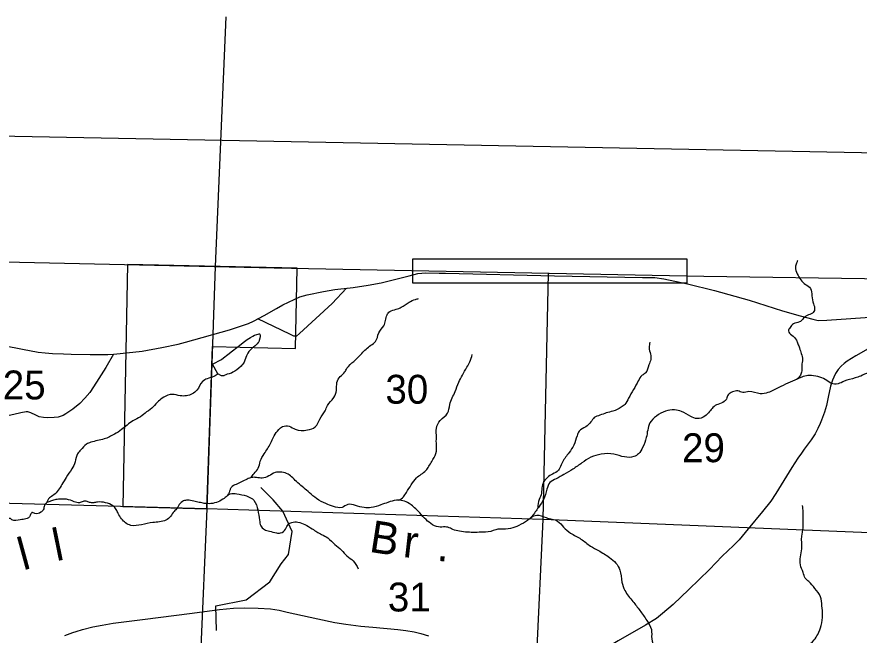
# Model space of a CAD drawing. Extents: x 1219626 to 1426462, y 456797 to 752399.
# Drawn here: x 1279788 to 1292936, y 726315 to 735957 of the extents above; entities that cross this region are included whole.
import ezdxf

# ---------------------------------------------------------------- set-up
doc = ezdxf.new("R2010")
doc.units = 0
for name, color, linetype in [('Bridges', 7, 'Continuous'), ('County Boundary', 7, 'Continuous'), ('County Routes Highway Center Lines', 7, 'Continuous'), ('Lakes and Ponds', 7, 'Continuous'), ('Local Roads Improved', 7, 'Continuous'), ('Local Roads Paved', 7, 'Continuous'), ('Narrow River Creek and Branch and Slough', 7, 'Continuous'), ('Narrow River Creek and Branch and Slough Text', 7, 'Continuous'), ('Quad Borders', 7, 'Continuous'), ('Section Lines', 7, 'Continuous'), ('Section Numbers', 7, 'Continuous'), ('State Boundary', 7, 'Continuous'), ('State Forest', 7, 'Continuous'), ('Uninventoried Roads and Features', 7, 'Continuous')]:
    doc.layers.add(name, color=color, linetype=linetype)

msp = doc.modelspace()

# ---------------------------------------------------------------- linework, layer by layer
at = {"layer": 'Bridges'}
msp.add_lwpolyline([(1285968, 732182), (1290245, 732182), (1290245, 731802), (1285968, 731802)], close=True, dxfattribs=at)
at = {"layer": 'County Boundary'}
msp.add_line((1282888, 732063), (1283054, 735957), dxfattribs=at)
at = {"layer": 'County Routes Highway Center Lines'}
msp.add_lwpolyline([(1280538, 726309), (1280663, 726357), (1280714, 726373), (1280814, 726403), (1280974, 726442), (1281118, 726471), (1281289, 726499), (1281749, 726557), (1282527, 726655), (1282951, 726714), (1283172, 726734), (1283340, 726743), (1283553, 726737), (1283748, 726723), (1283882, 726702), (1284005, 726675), (1284486, 726568), (1284750, 726514), (1284925, 726488), (1285155, 726455), (1285345, 726439), (1285734, 726403), (1285861, 726389), (1285989, 726366), (1286095, 726339), (1286215, 726305)], dxfattribs=at)
at = {"layer": 'Lakes and Ponds'}
msp.add_lwpolyline([(1282840, 730539), (1282983, 730611), (1283013, 730639), (1283083, 730693), (1283153, 730748), (1283220, 730800), (1283288, 730852), (1283321, 730878), (1283384, 730924), (1283433, 730956), (1283469, 730977), (1283496, 730991), (1283535, 731005), (1283553, 731010), (1283570, 731013), (1283576, 731012), (1283580, 731009), (1283586, 730999), (1283587, 730987), (1283587, 730974), (1283583, 730947), (1283571, 730907), (1283563, 730890), (1283555, 730876), (1283538, 730858), (1283506, 730828), (1283454, 730784), (1283429, 730760), (1283408, 730736), (1283394, 730714), (1283375, 730672), (1283349, 730605), (1283334, 730573), (1283315, 730542), (1283302, 730525), (1283287, 730508), (1283253, 730477), (1283220, 730451), (1283189, 730430), (1283161, 730414), (1283137, 730402), (1283117, 730394), (1283100, 730389), (1283072, 730385), (1283059, 730378), (1283048, 730373), (1283023, 730362), (1283017, 730359), (1282983, 730361), (1282925, 730391)], close=True, dxfattribs=at)
at = {"layer": 'Local Roads Improved'}
for points in [[(1283646, 731299), (1283839, 731411), (1283938, 731468), (1284206, 731590), (1284322, 731622), (1284576, 731673), (1284751, 731705), (1285037, 731734), (1285271, 731773), (1285475, 731810), (1285745, 731876), (1285914, 731920), (1286049, 731952), (1286171, 731964), (1286382, 731959), (1286480, 731957), (1288179, 731920), (1289552, 731894), (1289746, 731892), (1289888, 731869), (1290255, 731791), (1290679, 731691), (1291217, 731539), (1291739, 731372), (1292014, 731295), (1292213, 731240), (1292298, 731223), (1292431, 731228), (1293557, 731304)], [(1284935, 731724), (1284709, 731486), (1284202, 731018), (1284152, 730975), (1284113, 730978), (1284050, 731006), (1283548, 731248)], [(1293075, 730782), (1292886, 730672), (1292749, 730587), (1292700, 730552), (1292654, 730509), (1292608, 730457), (1292569, 730393), (1292541, 730340), (1292519, 730293), (1292490, 730199), (1292454, 730025), (1292425, 729896), (1292396, 729794), (1292346, 729666), (1292326, 729616), (1292292, 729537), (1292248, 729456), (1292185, 729359), (1292080, 729213), (1292037, 729150), (1291977, 729072), (1291887, 728929), (1291636, 728523), (1291558, 728404), (1291428, 728245), (1291206, 727973), (1291061, 727802), (1290973, 727715)], [(1281296, 730695), (1281178, 730491), (1281030, 730259), (1280925, 730101), (1280850, 730009), (1280771, 729926), (1280662, 729841), (1280554, 729767), (1280509, 729739), (1280434, 729714), (1280371, 729710), (1280271, 729705), (1280205, 729709), (1280137, 729720), (1280084, 729744), (1280004, 729781), (1279959, 729797), (1279933, 729798), (1279848, 729779), (1279739, 729755), (1279091, 729613)]]:
    msp.add_lwpolyline(points, dxfattribs=at)
at = {"layer": 'Local Roads Paved'}
for points in [[(1279047, 730933), (1279876, 730775), (1280122, 730729), (1280231, 730715), (1280343, 730708), (1280515, 730703), (1280634, 730694), (1280934, 730690), (1281209, 730692), (1281301, 730695), (1281745, 730745), (1282050, 730800), (1282306, 730852), (1282421, 730885), (1283106, 731075), (1283406, 731175), (1283481, 731212), (1283646, 731299)], [(1290973, 727715), (1290797, 727548), (1290598, 727340), (1290278, 727024), (1290032, 726795), (1289868, 726653), (1289771, 726575), (1289600, 726469), (1289176, 726224), (1288984, 726112), (1288642, 725917), (1288475, 725837), (1287904, 725578), (1286792, 724956), (1286434, 724754), (1286272, 724657), (1286188, 724602), (1286129, 724561)]]:
    msp.add_lwpolyline(points, dxfattribs=at)
at = {"layer": 'Narrow River Creek and Branch and Slough'}
for points in [[(1291975, 732157), (1291957, 732113), (1291940, 732052), (1291970, 731951), (1292023, 731855), (1292097, 731785), (1292176, 731720), (1292198, 731606), (1292224, 731479), (1292241, 731396), (1292206, 731335), (1292123, 731300), (1292053, 731239), (1292005, 731199), (1291909, 731169), (1291857, 731112), (1291831, 731059), (1291883, 730994), (1291957, 730915), (1291979, 730858), (1292005, 730793), (1292032, 730705), (1292053, 730613), (1292040, 730521), (1292040, 730434), (1292019, 730368), (1291961, 730304)], [(1292778, 724965), (1292941, 725131), (1293082, 725229), (1293255, 725283), (1293364, 725435), (1293505, 725565), (1293689, 725728), (1293820, 725934), (1293928, 726097), (1294069, 726282), (1294199, 726455), (1294330, 726607), (1294449, 726727), (1294612, 726868), (1294709, 726998), (1294742, 727107), (1294720, 727205), (1294785, 727302), (1294840, 727443), (1294915, 727628), (1294948, 727758), (1294981, 727878), (1295089, 727986), (1295241, 728084), (1295328, 728193), (1295360, 728301), (1295360, 728421), (1295458, 728627), (1295512, 728779), (1295534, 728974), (1295523, 729115), (1295436, 729257), (1295350, 729311), (1295067, 729441), (1294915, 729550), (1294720, 729723), (1294568, 729865), (1294449, 729984), (1294156, 730285), (1294080, 730415), (1294004, 730567), (1293961, 730697), (1293961, 730839), (1293906, 731001), (1293928, 731186), (1293961, 731316), (1294004, 731371), (1294091, 731327), (1294199, 731327), (1294286, 731381), (1294351, 731447), (1294405, 731501), (1294471, 731566), (1294471, 731631), (1294449, 731718), (1294449, 731794), (1294449, 731848)], [(1283443, 728771), (1283490, 728835), (1283557, 728918), (1283588, 729026), (1283649, 729144), (1283747, 729303), (1283804, 729422), (1283875, 729519), (1283937, 729566), (1284040, 729571), (1284133, 729525), (1284323, 729514), (1284446, 729561), (1284518, 729684), (1284600, 729813), (1284636, 729895), (1284734, 730018), (1284775, 730132), (1284785, 730255), (1284837, 730348), (1284909, 730420), (1284940, 730476), (1285048, 730584), (1285171, 730708), (1285315, 730836), (1285387, 730893), (1285438, 731027), (1285516, 731140), (1285541, 731222), (1285567, 731310), (1285608, 731361), (1285711, 731397), (1285788, 731428), (1285911, 731505), (1286009, 731551), (1286060, 731562)], [(1289668, 730881), (1289658, 730803), (1289679, 730694), (1289684, 730611), (1289653, 730528), (1289601, 730404), (1289549, 730367), (1289487, 730279), (1289414, 730144), (1289336, 730009), (1289279, 729911), (1289222, 729869), (1289092, 729807), (1288989, 729781), (1288890, 729744), (1288802, 729708), (1288750, 729641), (1288667, 729563), (1288563, 729495), (1288532, 729423), (1288480, 729277), (1288408, 729163), (1288304, 729013), (1288262, 728924), (1288242, 728888), (1288148, 728826), (1288070, 728774), (1288003, 728686), (1287982, 728582), (1287961, 728478), (1287951, 728457), (1287920, 728338), (1287919, 728292)], [(1285750, 728421), (1285821, 728469), (1285868, 728541), (1285945, 728659), (1286027, 728767), (1286171, 728880), (1286264, 729024), (1286330, 729148), (1286336, 729307), (1286336, 729436), (1286336, 729539), (1286397, 729662), (1286510, 729775), (1286546, 729909), (1286629, 730115), (1286685, 730259), (1286742, 730367), (1286814, 730496), (1286860, 730578), (1286896, 730691)], [(1282932, 730388), (1282864, 730350), (1282760, 730313), (1282687, 730269), (1282598, 730135), (1282524, 730076), (1282435, 730047), (1282339, 730047), (1282213, 730069), (1282080, 730024), (1281999, 729965), (1281918, 729876), (1281814, 729795), (1281718, 729721), (1281600, 729655), (1281422, 729521), (1281311, 729447), (1281149, 729374), (1280942, 729322), (1280875, 729292), (1280787, 729203), (1280735, 729144), (1280698, 729018), (1280646, 728907), (1280557, 728774), (1280491, 728663), (1280432, 728575), (1280365, 728501), (1280299, 728456), (1280251, 728377)], [(1293619, 729648), (1293585, 729740), (1293575, 729817), (1293556, 729914), (1293493, 730026), (1293444, 730079), (1293391, 730181), (1293357, 730273), (1293328, 730375), (1293226, 730433), (1293081, 730409), (1292960, 730355), (1292873, 730326), (1292703, 730273), (1292606, 730234), (1292500, 730239), (1292408, 730302), (1292291, 730346), (1292161, 730365), (1291967, 730307), (1291681, 730176), (1291512, 730098), (1291391, 730079), (1291216, 730113), (1291119, 730098), (1291042, 730123), (1290959, 730108), (1290892, 730064), (1290863, 729997), (1290829, 729958), (1290732, 729914), (1290654, 729866), (1290601, 729803), (1290528, 729730), (1290407, 729691), (1290306, 729725), (1290165, 729803), (1290054, 729827), (1289913, 729808), (1289773, 729730), (1289671, 729623), (1289613, 729396), (1289555, 729241), (1289492, 729144), (1289419, 729100), (1289272, 729093), (1289107, 729136), (1288909, 729136), (1288749, 729088), (1288608, 729000), (1288468, 728904), (1288328, 728821), (1288206, 728753), (1288110, 728695), (1288061, 728589), (1288008, 728429), (1287940, 728322), (1287843, 728186), (1287761, 728104), (1287625, 728026), (1287494, 727978), (1287335, 727968), (1287262, 727959), (1287223, 727944), (1287063, 727920), (1286821, 727920), (1286695, 727934), (1286593, 727963), (1286516, 727997), (1286472, 728002), (1286370, 728002), (1286249, 728055), (1286152, 728138), (1286051, 728249), (1285978, 728317), (1285910, 728370), (1285813, 728409), (1285712, 728419), (1285581, 728385), (1285469, 728346), (1285319, 728303), (1285208, 728303), (1285072, 728337), (1284956, 728351), (1284864, 728307), (1284728, 728322), (1284612, 728366), (1284467, 728443), (1284355, 728535), (1284176, 728690), (1284094, 728768)], [(1284094, 728768), (1284021, 728826), (1283924, 728855), (1283818, 728850), (1283721, 728797), (1283619, 728763), (1283527, 728773), (1283455, 728773), (1283382, 728748), (1283295, 728705), (1283212, 728666), (1283135, 728618), (1283116, 728579), (1283082, 728501), (1283024, 728448), (1282932, 728395), (1282815, 728366), (1282714, 728370), (1282636, 728385), (1282551, 728404), (1282450, 728419), (1282391, 728409), (1282324, 728351), (1282270, 728269), (1282241, 728244), (1282188, 728167), (1282115, 728109), (1282014, 728080), (1281912, 728070), (1281733, 728036), (1281568, 728026), (1281486, 728065), (1281423, 728128), (1281370, 728211), (1281340, 728274), (1281287, 728332), (1281171, 728380), (1281045, 728390), (1280987, 728380), (1280924, 728385), (1280871, 728404), (1280822, 728400), (1280764, 728380), (1280682, 728395), (1280565, 728433), (1280478, 728433), (1280396, 728429), (1280328, 728409), (1280273, 728390), (1280220, 728341), (1280201, 728269), (1280162, 728230), (1280070, 728211), (1280022, 728225), (1279997, 728181), (1279930, 728128), (1279842, 728114), (1279712, 728114), (1279687, 728133), (1279595, 728099), (1279465, 728070), (1279392, 728060), (1279334, 728026), (1279276, 727939), (1279247, 727905), (1279189, 727881), (1279140, 727876), (1279096, 727891), (1279053, 727920), (1278980, 727896), (1278937, 727891), (1278840, 727866), (1278772, 727837), (1278694, 727799), (1278646, 727755), (1278588, 727716), (1278535, 727702), (1278477, 727687), (1278438, 727673), (1278380, 727673), (1278355, 727716), (1278302, 727784), (1278263, 727847), (1278167, 727915), (1278045, 727963), (1277987, 727973), (1277939, 728017), (1277900, 728152), (1277866, 728206), (1277861, 728288), (1277852, 728332)], [(1283075, 728491), (1283120, 728519), (1283222, 728519), (1283372, 728485), (1283488, 728417), (1283547, 728267), (1283576, 728107), (1283595, 728020), (1283653, 727962), (1283731, 727937), (1283842, 727908), (1283905, 727908), (1283982, 727967), (1284026, 728044), (1284079, 728073), (1284176, 728078), (1284283, 728039), (1284399, 727971), (1284544, 727884), (1284641, 727831), (1284752, 727729), (1284854, 727642), (1284941, 727550), (1285038, 727472), (1285115, 727351)], [(1292809, 724827), (1292810, 724849), (1292767, 724980), (1292658, 725077), (1292507, 725240), (1292365, 725381), (1292257, 725523), (1292203, 725740), (1292170, 725859), (1292138, 725968), (1292127, 726055), (1292138, 726131), (1292235, 726239), (1292289, 726326), (1292344, 726467), (1292365, 726630), (1292355, 726771), (1292333, 726912), (1292246, 727043), (1292148, 727151), (1292094, 727205), (1292062, 727292), (1292018, 727412), (1292040, 727661), (1292040, 727857), (1292062, 727987), (1292062, 728117), (1292062, 728237), (1292051, 728335)], [(1287813, 728150), (1287902, 728187), (1288050, 728148), (1288229, 728093), (1288322, 728000), (1288431, 727906), (1288594, 727813), (1288742, 727704), (1288867, 727634), (1289038, 727525), (1289139, 727439), (1289201, 727330), (1289232, 727143), (1289279, 727011), (1289404, 726840), (1289513, 726699), (1289622, 726544), (1289692, 726404), (1289699, 726256), (1289731, 726115), (1289723, 725975), (1289645, 725866), (1289590, 725765)]]:
    msp.add_spline(points, degree=3, dxfattribs=at)
at = {"layer": 'Quad Borders'}
msp.add_line((1302685, 733650), (1263522, 734401), dxfattribs=at)
at = {"layer": 'Section Lines'}
for p, q in [((1282883, 732064), (1282752, 728283)), ((1288083, 731960), (1287996, 728116)), ((1282752, 728283), (1277483, 728427)), ((1282752, 728283), (1282531, 723017)), ((1287996, 728116), (1282752, 728283)), ((1287996, 728116), (1287757, 722873)), ((1293229, 727907), (1287996, 728116))]:
    msp.add_line(p, q, dxfattribs=at)
at = {"layer": 'State Boundary'}
msp.add_lwpolyline([(1271166, 732947), (1272408, 732909), (1277720, 732178), (1283803, 732043), (1290514, 731913), (1299115, 731788), (1308301, 731643), (1321994, 731434), (1332668, 730675), (1335445, 730640)], dxfattribs=at)
at = {"layer": 'State Forest'}
for p, q in [((1281513, 732094), (1281441, 728319)), ((1284164, 732036), (1281513, 732094)), ((1284135, 730787), (1284164, 732036)), ((1282752, 728283), (1282840, 730817)), ((1282840, 730817), (1284135, 730787)), ((1281441, 728319), (1282752, 728283))]:
    msp.add_line(p, q, dxfattribs=at)
at = {"layer": 'Uninventoried Roads and Features'}
msp.add_lwpolyline([(1282905, 726389), (1282893, 726770), (1283366, 726865), (1283736, 727145), (1283912, 727428), (1284026, 727574), (1284083, 727931), (1283942, 728249), (1283790, 728427), (1283596, 728617)], dxfattribs=at)

# ---------------------------------------------------------------- texts
at = {"layer": 'Narrow River Creek and Branch and Slough Text'}
for s, rotation, p in [('B', 351.1726, (1285274, 727616)), ('l', 11.5716, (1280402, 727466)), ('r', 353.516, (1285803, 727535)), ('l', 15.2414, (1279885, 727323)), ('.', 355.1931, (1286335, 727475))]:
    msp.add_text(s, height=500, rotation=rotation, dxfattribs=at).set_placement(p)
at = {"layer": 'Section Numbers'}
for s, p in [('25', (1279568, 729991)), ('30', (1285541, 729924)), ('29', (1290171, 729012)), ('31', (1285579, 726684))]:
    msp.add_text(s, height=450, rotation=359.9998, dxfattribs=at).set_placement(p)

doc.saveas('drawing.dxf')
